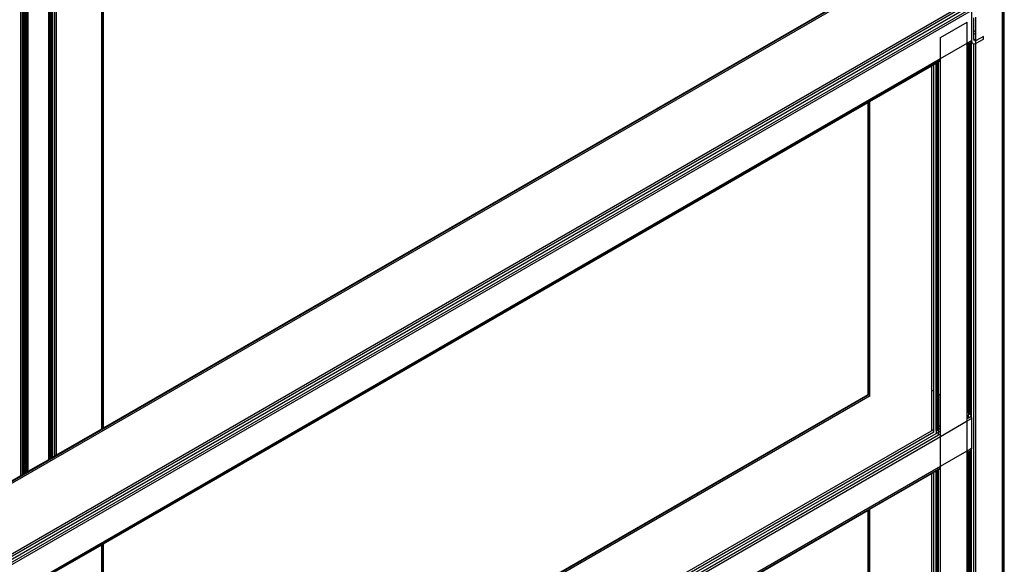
# Model space of a CAD drawing. Header units: millimetres. Extents: x 10 to 1250, y -62 to 528.
# Tile 766 of 909: x 626.31 to 627.493, y 520.816 to 521.47. Entities that reach past the tile are written whole.
import ezdxf

# ---------------------------------------------------------------- set-up
doc = ezdxf.new("R2010")
doc.units = ezdxf.units.MM
doc.header["$LTSCALE"] = 0.05

msp = doc.modelspace()

# ---------------------------------------------------------------- linework, layer by layer
at = {"color": 8}
for p, q in [((626.3112, 520.9226), (626.3112, 522.0929)), ((626.3132, 520.9237), (626.3132, 522.0921)), ((626.3134, 520.9239), (626.3134, 522.0921)), ((626.3145, 520.9245), (626.3145, 522.092)), ((626.3157, 520.9252), (626.3157, 522.0918)), ((626.3169, 520.9259), (626.3169, 522.092)), ((626.3179, 520.9265), (626.3179, 522.0921)), ((626.3181, 520.9266), (626.3181, 522.0921)), ((626.3183, 520.9267), (626.3183, 522.0903)), ((626.3188, 520.927), (626.3188, 522.0889)), ((626.3202, 520.9278), (626.3202, 522.0877)), ((626.3451, 520.9421), (626.3451, 522.0733)), ((626.3454, 520.9423), (626.3454, 522.0732)), ((626.3466, 520.943), (626.3466, 522.0728)), ((626.3472, 520.9433), (626.3472, 522.0725)), ((626.3474, 520.9435), (626.3474, 522.0725)), ((626.3476, 520.9436), (626.3476, 522.0725)), ((626.3484, 520.944), (626.3484, 522.0724)), ((626.3496, 520.9448), (626.3496, 522.0723)), ((626.3521, 520.9462), (626.3521, 522.0725)), ((626.3541, 520.9474), (626.3541, 522.0733)), ((626.4087, 520.9789), (626.4087, 522.0456)), ((626.4101, 520.9797), (626.4101, 522.0448)), ((626.4106, 520.98), (626.4106, 522.0445)), ((624.595, 519.931), (627.3718, 521.5342)), ((624.5972, 519.9302), (627.374, 521.5334)), ((626.4106, 520.98), (627.3325, 521.5122)), ((624.6706, 519.8878), (627.4474, 521.491)), ((624.6728, 519.8861), (627.4496, 521.4893)), ((624.6747, 519.8836), (627.4515, 521.4868)), ((627.4904, 520.0375), (627.4904, 521.4919)), ((627.492, 520.0364), (627.492, 521.4932)), ((627.4925, 520.036), (627.4925, 521.4948)), ((624.6759, 519.8807), (627.4527, 521.4839)), ((624.6763, 519.878), (627.4531, 521.4812)), ((627.4531, 521.4812), (627.4531, 521.4453)), ((627.4159, 521.4488), (627.448, 521.4674)), ((627.448, 521.4423), (627.448, 521.4674)), ((627.456, 521.457), (627.456, 521.4724)), ((627.4583, 521.4557), (627.4583, 521.4733)), ((627.4583, 521.4557), (627.456, 521.457)), ((627.456, 521.4538), (627.456, 521.457)), ((627.4583, 521.4524), (627.456, 521.4538)), ((627.456, 521.4469), (627.456, 521.4538)), ((627.4583, 521.4524), (627.4583, 521.4557)), ((627.4583, 521.4456), (627.4583, 521.4524)), ((627.4159, 521.4238), (627.4159, 521.4488)), ((627.4159, 521.4238), (627.448, 521.4423)), ((627.448, 521.4423), (627.4531, 521.4453)), ((627.448, 521.4403), (627.448, 521.4423)), ((627.448, 521.4403), (627.4496, 521.4412)), ((627.448, 521.4396), (627.4496, 521.4405)), ((627.448, 521.4396), (627.448, 521.4403)), ((627.448, 521.0007), (627.448, 521.4396)), ((627.4496, 521.4412), (627.4527, 521.443)), ((627.4496, 521.4412), (627.4496, 521.4414)), ((627.4496, 521.4405), (627.4496, 521.4412)), ((627.4496, 521.4405), (627.4501, 521.4408)), ((627.4496, 520.9994), (627.4496, 521.4405)), ((627.4501, 521.4408), (627.4503, 521.441)), ((627.4501, 521.4408), (627.4501, 521.4409)), ((627.4501, 520.9987), (627.4501, 521.4408)), ((627.4503, 521.441), (627.4506, 521.4411)), ((627.4503, 520.9984), (627.4503, 521.441)), ((627.4506, 521.4411), (627.4515, 521.4416)), ((627.4506, 520.9981), (627.4506, 521.4411)), ((627.4517, 521.4419), (627.4515, 521.4416)), ((627.4526, 521.4429), (627.4517, 521.4419)), ((627.4517, 520.9963), (627.4517, 521.4419)), ((627.4527, 521.443), (627.4526, 521.4429)), ((627.4531, 521.4426), (627.4526, 521.4429)), ((627.4528, 521.4435), (627.4527, 521.443)), ((627.4531, 521.4453), (627.4528, 521.4435)), ((627.4536, 521.443), (627.4528, 521.4435)), ((627.4531, 521.4453), (627.4536, 521.443)), ((627.4531, 521.4426), (627.4531, 521.4427)), ((627.4531, 520.9913), (627.4531, 521.4426)), ((627.4548, 521.4416), (627.4534, 521.4424)), ((627.4536, 521.443), (627.4548, 521.4416)), ((627.4548, 521.4416), (627.4559, 521.4414)), ((627.4559, 521.4414), (627.4566, 521.4413)), ((627.4559, 520.0613), (627.4559, 521.4414)), ((627.4562, 521.4458), (627.456, 521.4469)), ((627.4583, 521.4456), (627.456, 521.4469)), ((627.4568, 521.4451), (627.4562, 521.4458)), ((627.4577, 521.4449), (627.4562, 521.4458)), ((627.4566, 521.4413), (627.4583, 521.4418)), ((627.4577, 521.4449), (627.4568, 521.4451)), ((627.4583, 521.4451), (627.4577, 521.4449)), ((627.4583, 521.4451), (627.4583, 521.4456)), ((627.4588, 521.4453), (627.4583, 521.4451)), ((627.4583, 521.4418), (627.4583, 521.4451)), ((627.4583, 521.4418), (627.4588, 521.442)), ((627.4583, 520.0596), (627.4583, 521.4418)), ((627.4676, 521.4503), (627.4588, 521.4453)), ((627.4588, 521.442), (627.4676, 521.4471)), ((627.4676, 521.4471), (627.4676, 521.4503)), ((624.7136, 519.8636), (627.4159, 521.4238)), ((624.7152, 519.8625), (627.4135, 521.4204)), ((627.4055, 521.4151), (627.4079, 521.4165)), ((627.4079, 521.4165), (627.4105, 521.4179)), ((627.4079, 521.0239), (627.4079, 521.4165)), ((627.4107, 521.4181), (627.4121, 521.4189)), ((627.4107, 521.4181), (627.4107, 521.4182)), ((627.4107, 521.0223), (627.4107, 521.4181)), ((627.4121, 521.4189), (627.4133, 521.4196)), ((627.4121, 521.0215), (627.4121, 521.4189)), ((627.4133, 521.4196), (627.4135, 521.4197)), ((627.4133, 521.0208), (627.4133, 521.4196)), ((627.4135, 521.4204), (627.4159, 521.4218)), ((627.4135, 521.4197), (627.4159, 521.4211)), ((627.4135, 521.4204), (627.4135, 521.4206)), ((627.4135, 521.4197), (627.4135, 521.4204)), ((627.4135, 521.0207), (627.4135, 521.4197)), ((627.4159, 521.4218), (627.4159, 521.4238)), ((627.4159, 521.4211), (627.4159, 521.4218)), ((627.4159, 521.0193), (627.4159, 521.4211)), ((627.331, 521.3721), (627.4055, 521.4151)), ((627.4055, 521.0253), (627.4055, 521.4151)), ((626.4106, 520.8407), (627.3289, 521.3708)), ((627.3289, 521.3708), (627.3294, 521.3712)), ((627.3289, 521.0202), (627.3289, 521.3708)), ((627.3294, 521.3712), (627.331, 521.3721)), ((627.3294, 521.0205), (627.3294, 521.3712)), ((627.331, 521.0215), (627.331, 521.3721)), ((627.4055, 521.0253), (627.4079, 521.0239)), ((627.4055, 520.9769), (627.4055, 521.0253)), ((624.7157, 519.5108), (627.331, 521.0207)), ((624.7157, 519.5088), (627.3315, 521.019)), ((626.6433, 520.6244), (627.3289, 521.0202)), ((627.3289, 521.0202), (627.3294, 521.0205)), ((627.3294, 521.0205), (627.331, 521.0215)), ((627.3294, 521.02), (627.3294, 521.0205)), ((627.331, 521.0207), (627.331, 521.0215)), ((627.331, 521.0192), (627.331, 521.0207)), ((627.4079, 520.9783), (627.4079, 521.0239)), ((627.4107, 521.0223), (627.4121, 521.0215)), ((627.4107, 520.9799), (627.4107, 521.0223)), ((627.4121, 521.0215), (627.4133, 521.0208)), ((627.4121, 520.9807), (627.4121, 521.0215)), ((627.4133, 521.0208), (627.4135, 521.0207)), ((627.4133, 521.0208), (627.4133, 520.9814)), ((627.4135, 521.0207), (627.4159, 521.0193)), ((627.4135, 520.9815), (627.4135, 521.0207)), ((627.4159, 520.9829), (627.4159, 521.0193)), ((627.448, 521.0007), (627.4496, 520.9994)), ((627.448, 520.9984), (627.448, 521.0007)), ((627.448, 520.9984), (627.4496, 520.9993)), ((627.448, 520.9949), (627.448, 520.9984)), ((627.448, 520.9949), (627.4496, 520.9958)), ((627.448, 520.9913), (627.448, 520.9949)), ((627.448, 520.9913), (627.4496, 520.9922)), ((627.448, 520.9883), (627.4531, 520.9913)), ((627.448, 520.9883), (627.448, 520.9913)), ((627.4496, 520.9994), (627.4496, 520.9994)), ((627.4496, 520.9993), (627.4496, 520.9994)), ((627.4496, 520.9993), (627.4496, 520.9994)), ((627.4496, 520.9994), (627.4501, 520.9987)), ((627.4496, 520.9993), (627.4496, 520.9958)), ((627.4496, 520.9958), (627.4501, 520.9961)), ((627.4496, 520.9922), (627.4496, 520.9958)), ((627.4496, 520.9922), (627.4527, 520.994)), ((627.4496, 520.9919), (627.4496, 520.9922)), ((627.4501, 520.9961), (627.4501, 520.9987)), ((627.4501, 520.9987), (627.4503, 520.9984)), ((627.4501, 520.9961), (627.4515, 520.9969)), ((627.4501, 520.9956), (627.4501, 520.9961)), ((627.4503, 520.9984), (627.4506, 520.9981)), ((627.4506, 520.9981), (627.4515, 520.9969)), ((627.4515, 520.9969), (627.4517, 520.9963)), ((627.4517, 520.9963), (627.4527, 520.994)), ((627.4527, 520.994), (627.4531, 520.9913)), ((627.4531, 520.9913), (627.4531, 520.9554)), ((626.3541, 520.9474), (626.4087, 520.9789)), ((626.4087, 520.9789), (626.4101, 520.9797)), ((626.4101, 520.9797), (626.4106, 520.98)), ((627.4055, 520.9769), (627.4079, 520.9783)), ((627.4079, 520.9753), (627.4079, 520.9783)), ((627.4107, 520.9799), (627.4121, 520.9807)), ((627.4107, 520.9769), (627.4107, 520.9799)), ((627.4121, 520.9807), (627.4133, 520.9814)), ((627.4121, 520.9777), (627.4121, 520.9807)), ((627.4121, 520.9777), (627.4133, 520.9784)), ((627.4133, 520.9814), (627.4135, 520.9815)), ((627.4133, 520.9814), (627.4133, 520.9784)), ((627.4133, 520.9784), (627.4135, 520.9785)), ((627.4133, 520.9784), (627.4133, 520.9766)), ((627.4135, 520.9815), (627.4159, 520.9829)), ((627.4135, 520.9785), (627.4135, 520.9815)), ((627.4135, 520.9785), (627.4159, 520.9799)), ((627.4135, 520.9749), (627.4135, 520.9785)), ((627.4159, 520.9697), (627.448, 520.9883)), ((627.4159, 520.9799), (627.4159, 520.9829)), ((627.4159, 520.9763), (627.4159, 520.9799)), ((627.448, 520.9524), (627.448, 520.9883)), ((624.7136, 519.4096), (627.4159, 520.9697)), ((624.7152, 519.4135), (627.4135, 520.9714)), ((624.7157, 519.424), (627.405, 520.9766)), ((624.7157, 519.4209), (627.4079, 520.9753)), ((624.7157, 519.4174), (627.4105, 520.9732)), ((627.4055, 520.9762), (627.4055, 520.9769)), ((627.4079, 520.9746), (627.4079, 520.9753)), ((627.4107, 520.9769), (627.4121, 520.9777)), ((627.4107, 520.9769), (627.4107, 520.9733)), ((627.4107, 520.9733), (627.4135, 520.9749)), ((627.4107, 520.9729), (627.4107, 520.9733)), ((627.4121, 520.9763), (627.4121, 520.9777)), ((627.4135, 520.9749), (627.4159, 520.9763)), ((627.4135, 520.9714), (627.4135, 520.9749)), ((627.4135, 520.9714), (627.4159, 520.9728)), ((627.4135, 520.9711), (627.4135, 520.9714)), ((627.4159, 520.9728), (627.4159, 520.9763)), ((627.4159, 520.9697), (627.4159, 520.9728)), ((627.4159, 520.9339), (627.4159, 520.9697)), ((627.448, 520.9524), (627.4531, 520.9554)), ((627.4531, 520.9554), (627.4527, 520.9531)), ((627.4531, 520.0632), (627.4531, 520.9554)), ((626.3454, 520.9423), (626.3466, 520.943)), ((626.3466, 520.943), (626.3472, 520.9433)), ((626.3472, 520.9433), (626.3474, 520.9435)), ((626.3474, 520.9435), (626.3476, 520.9436)), ((626.3476, 520.9436), (626.3484, 520.944)), ((626.3484, 520.944), (626.3496, 520.9448)), ((626.3496, 520.9448), (626.3521, 520.9462)), ((626.3521, 520.9462), (626.3541, 520.9474)), ((627.4159, 520.9339), (627.448, 520.9524)), ((627.448, 520.9504), (627.448, 520.9524)), ((627.448, 520.9504), (627.4496, 520.9513)), ((627.448, 520.9497), (627.4496, 520.9506)), ((627.448, 520.9497), (627.448, 520.9504)), ((627.448, 520.0668), (627.448, 520.9497)), ((627.4496, 520.9513), (627.4527, 520.9531)), ((627.4496, 520.9513), (627.4496, 520.9515)), ((627.4496, 520.9506), (627.4496, 520.9513)), ((627.4496, 520.9506), (627.4501, 520.9509)), ((627.4496, 520.0657), (627.4496, 520.9506)), ((627.4501, 520.9509), (627.4503, 520.9511)), ((627.4501, 520.9509), (627.4501, 520.951)), ((627.4501, 520.0653), (627.4501, 520.9509)), ((627.4503, 520.9511), (627.4506, 520.9512)), ((627.4503, 520.0651), (627.4503, 520.9511)), ((627.4506, 520.9512), (627.4515, 520.9517)), ((627.4506, 520.065), (627.4506, 520.9512)), ((627.4517, 520.952), (627.4515, 520.9517)), ((627.4527, 520.9531), (627.4517, 520.952)), ((627.4517, 520.0642), (627.4517, 520.952)), ((624.7136, 519.3737), (627.4159, 520.9339)), ((626.3202, 520.9278), (626.3451, 520.9421)), ((626.3451, 520.9421), (626.3454, 520.9423)), ((627.4135, 520.9305), (627.4159, 520.9319)), ((627.4135, 520.9298), (627.4159, 520.9312)), ((627.4135, 520.9305), (627.4135, 520.9307)), ((627.4159, 520.9319), (627.4159, 520.9339)), ((627.4159, 520.9312), (627.4159, 520.9319)), ((627.4159, 520.089), (627.4159, 520.9312)), ((624.7152, 519.3726), (627.4135, 520.9305)), ((626.2863, 520.9082), (626.3112, 520.9226)), ((626.3112, 520.9226), (626.3132, 520.9237)), ((626.3132, 520.9237), (626.3134, 520.9239)), ((626.3134, 520.9239), (626.3145, 520.9245)), ((626.3145, 520.9245), (626.3157, 520.9252)), ((626.3157, 520.9252), (626.3169, 520.9259)), ((626.3169, 520.9259), (626.3179, 520.9265)), ((626.3179, 520.9265), (626.3181, 520.9266)), ((626.3181, 520.9266), (626.3183, 520.9267)), ((626.3183, 520.9267), (626.3188, 520.927)), ((626.3188, 520.927), (626.3202, 520.9278)), ((627.331, 520.8822), (627.4055, 520.9252)), ((627.4055, 520.9252), (627.4079, 520.9266)), ((627.4055, 520.0963), (627.4055, 520.9252)), ((627.4079, 520.9266), (627.4105, 520.928)), ((627.4079, 520.0946), (627.4079, 520.9266)), ((627.4107, 520.9282), (627.4121, 520.929)), ((627.4107, 520.9282), (627.4107, 520.9283)), ((627.4107, 520.0927), (627.4107, 520.9282)), ((627.4121, 520.929), (627.4133, 520.9297)), ((627.4121, 520.0917), (627.4121, 520.929)), ((627.4133, 520.9297), (627.4135, 520.9298)), ((627.4133, 520.0909), (627.4133, 520.9297)), ((627.4135, 520.9298), (627.4135, 520.9305)), ((627.4135, 520.0907), (627.4135, 520.9298)), ((626.7529, 520.5484), (627.3289, 520.8809)), ((627.3289, 520.8809), (627.3294, 520.8813)), ((627.3289, 520.1494), (627.3289, 520.8809)), ((627.3294, 520.8813), (627.331, 520.8822)), ((627.3294, 520.149), (627.3294, 520.8813)), ((627.331, 520.1479), (627.331, 520.8822)), ((626.3541, 520.8081), (626.4087, 520.8396)), ((626.4087, 520.8396), (626.4101, 520.8404)), ((626.4087, 520.7869), (626.4087, 520.8396)), ((626.4101, 520.8404), (626.4106, 520.8407)), ((626.4101, 520.7859), (626.4101, 520.8404)), ((626.4106, 520.7856), (626.4106, 520.8407))]:
    msp.add_line(p, q, dxfattribs=at)

doc.saveas('drawing.dxf')
